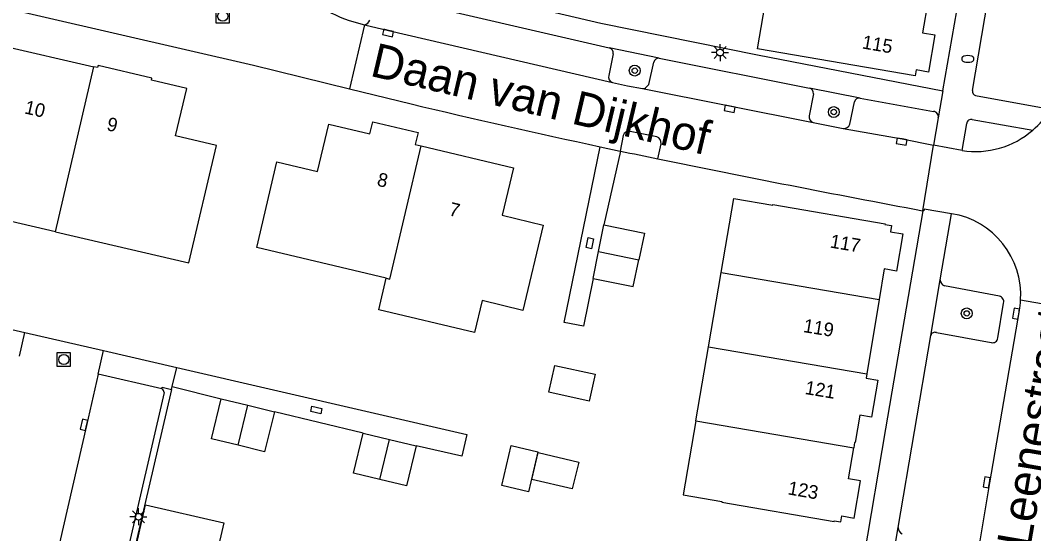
# Model space of a CAD drawing. Extents: x 131000 to 133013, y 393000 to 396501.
# Drawn here: x 132880 to 132954.6, y 394405.6 to 394443.4 of the extents above; entities that cross this region are included whole.
import ezdxf

# ---------------------------------------------------------------- set-up
doc = ezdxf.new("R2010")
doc.units = 0
for name, color, linetype in [('gg-afsc-hekwerk', 7, 'Continuous'), ('gg-anno-huisnummerreeks BGT', 7, 'Continuous'), ('gg-anno-openbare ruimte label', 7, 'Continuous'), ('gg-bbg-bijgebouw', 7, 'Continuous'), ('gg-bbg-hoofdgebouw', 7, 'Continuous'), ('gg-bbg-tussenscheiding', 7, 'Continuous'), ('gg-knt-verharding', 7, 'Continuous'), ('gg-knt-verharding nz', 7, 'Continuous'), ('gt-grn-weggrens', 7, 'Continuous'), ('gt-symb-boom', 7, 'Continuous'), ('gt-symb-brandkraan', 7, 'Continuous'), ('gt-symb-kolk', 7, 'Continuous'), ('gt-symb-kolk center center', 7, 'Continuous'), ('gt-symb-lichtmast', 7, 'Continuous'), ('gt-symb-rioolschacht', 7, 'Continuous')]:
    doc.layers.add(name, color=color, linetype=linetype)

# ---------------------------------------------------------------- blocks, each defined once
blk = doc.blocks.new('gt0-BOOM')
at = {"layer": 'gt-symb-boom'}
for radius in [0.4, 0.2]:
    blk.add_circle((0, 0), radius, dxfattribs=at)
blk = doc.blocks.new('gt0-LMAST')
at = {"layer": 'gt-symb-lichtmast'}
for p, q in [((-0.182, 0.173), (-0.447, 0.438)), ((-0.005, 0.246), (-0.005, 0.621)), ((0.172, 0.173), (0.437, 0.438)), ((-0.255, -0.004), (-0.63, -0.004)), ((-0.182, -0.181), (-0.447, -0.446)), ((-0.005, -0.254), (-0.005, -0.629)), ((0.437, -0.446), (0.172, -0.181)), ((0.245, -0.004), (0.62, -0.004))]:
    blk.add_line(p, q, dxfattribs=at)
blk.add_circle((-0.005, -0.004), 0.25, dxfattribs=at)
blk = doc.blocks.new('gt0-BR')
at = {"layer": 'gt-symb-brandkraan'}
for centre, radius, start, end in [((-0.244, 0), 0.206, 107.56694, 252.43307), ((0.599, -2.664), 3, 106.89205, 107.56694), ((0, -0.691), 0.938, 73.10799, 106.89205), ((-0.599, -2.664), 3, 72.43309, 73.10799), ((0.244, 0), 0.206, 287.56695, 72.43309), ((0.599, 2.664), 3, 252.43307, 253.10797), ((0, 0.691), 0.938, 253.10797, 286.89206), ((-0.599, 2.664), 3, 286.89206, 287.56695)]:
    blk.add_arc(centre, radius, start, end, dxfattribs=at)
blk = doc.blocks.new('gt0-KOLK')
at = {"layer": 'gt-symb-kolk'}
blk.add_lwpolyline([(0, 0), (0.375, 0), (0.375, 0.4), (-0.375, 0.4), (-0.375, 0), (0, 0)], dxfattribs=at)
blk = doc.blocks.new('gt0-RS')
at = {"layer": 'gt-symb-rioolschacht'}
blk.add_lwpolyline([(-0.5, -0.5), (0.5, -0.5), (0.5, 0.5), (-0.5, 0.5)], close=True, dxfattribs=at)
blk.add_circle((0, 0), 0.375, dxfattribs=at)
blk = doc.blocks.new('gt0-KOLKCC')
at = {"layer": 'gt-symb-kolk center center'}
blk.add_lwpolyline([(-0.375, 0.2), (0.375, 0.2), (0.375, -0.2), (-0.375, -0.2)], close=True, dxfattribs=at)

msp = doc.modelspace()

# ---------------------------------------------------------------- linework, layer by layer
at = {"layer": 'gg-afsc-hekwerk'}
for p, q in [((132924.202, 394433.758), (132922.989, 394428.338)), ((132874.958, 394421.66), (132880.345, 394420.416)), ((132880.345, 394420.416), (132886.138, 394419.078)), ((132886.138, 394419.078), (132891.522, 394417.834)), ((132891.144, 394416.212), (132891.197, 394416.427)), ((132891.197, 394416.427), (132894.807, 394415.539)), ((132905.244, 394413.005), (132898.716, 394414.576))]:
    msp.add_line(p, q, dxfattribs=at)
for points in [[(132905.536, 394447.209), (132922.752, 394443.163), (132934.302, 394440.841)], [(132922.189, 394424.394), (132921.473, 394420.866), (132920.052, 394421.154), (132922.722, 394434.08)], [(132891.522, 394417.834), (132912.881, 394412.901), (132912.512, 394411.298), (132909.16, 394412.06)]]:
    msp.add_lwpolyline(points, dxfattribs=at)
at = {"layer": 'gg-bbg-bijgebouw'}
for p, q in [((132922.589, 394426.366), (132922.989, 394428.338)), ((132922.189, 394424.394), (132922.589, 394426.366)), ((132894.807, 394415.539), (132896.762, 394415.058)), ((132896.762, 394415.058), (132898.716, 394414.576)), ((132904.533, 394410.06), (132905.244, 394413.005)), ((132905.244, 394413.005), (132907.202, 394412.533)), ((132907.202, 394412.533), (132909.16, 394412.06)), ((132906.491, 394409.588), (132904.533, 394410.06))]:
    msp.add_line(p, q, dxfattribs=at)
for points in [[(132922.989, 394428.338), (132925.965, 394427.724), (132925.559, 394425.754)], [(132922.189, 394424.394), (132925.152, 394423.783), (132925.559, 394425.754)], [(132918.939, 394416.021), (132919.378, 394417.987), (132922.354, 394417.336), (132921.912, 394415.357), (132918.939, 394416.021)], [(132896.036, 394412.111), (132894.079, 394412.585), (132894.807, 394415.539)], [(132898.716, 394414.576), (132897.992, 394411.637), (132896.036, 394412.111)], [(132909.16, 394412.06), (132908.449, 394409.115), (132906.491, 394409.588)], [(132916.155, 394412.087), (132918.131, 394411.622), (132917.434, 394408.673), (132915.461, 394409.139), (132916.155, 394412.087)], [(132917.686, 394409.593), (132918.149, 394411.572), (132921.131, 394410.875), (132920.637, 394408.903), (132917.686, 394409.593)]]:
    msp.add_lwpolyline(points, dxfattribs=at)
at = {"layer": 'gg-bbg-hoofdgebouw'}
for p, q in [((132930.695, 394419.362), (132931.628, 394424.816)), ((132943.253, 394422.826), (132942.35, 394417.367)), ((132929.762, 394413.908), (132930.695, 394419.362))]:
    msp.add_line(p, q, dxfattribs=at)
for points in [[(132946.868, 394444.886), (132946.455, 394442.464), (132947.362, 394442.309), (132946.895, 394439.574), (132945.989, 394439.728), (132945.913, 394439.285), (132934.296, 394441.276), (132935.255, 394446.866)], [(132882.605, 394427.825), (132872.785, 394430.105), (132874.782, 394438.748), (132877.815, 394438.047), (132878.621, 394441.535), (132885.416, 394439.967)], [(132882.605, 394427.825), (132892.425, 394425.545), (132894.454, 394434.169), (132891.434, 394434.884), (132892.257, 394438.363), (132889.656, 394438.978), (132889.693, 394439.135), (132885.728, 394440.061), (132885.691, 394439.903), (132885.416, 394439.967)], [(132906.958, 394424.404), (132897.411, 394426.673), (132898.901, 394432.956), (132901.9, 394432.252), (132902.716, 394435.729), (132905.742, 394435.035), (132905.962, 394435.915), (132909.301, 394435.124), (132909.092, 394434.242), (132909.527, 394434.139)], [(132909.527, 394434.139), (132916.339, 394432.523), (132915.501, 394429.037), (132918.521, 394428.311), (132917.013, 394422.035), (132914.026, 394422.759), (132913.461, 394420.404), (132906.408, 394422.067), (132906.958, 394424.404)], [(132931.628, 394424.816), (132932.562, 394430.27), (132935.421, 394429.78), (132935.43, 394429.83), (132943.691, 394428.412), (132943.683, 394428.363), (132944.167, 394428.275), (132944.085, 394427.822), (132945, 394427.657), (132944.535, 394424.928), (132943.627, 394425.085), (132943.253, 394422.826)], [(132942.35, 394417.367), (132942.296, 394417.038), (132943.15, 394416.897), (132942.7, 394414.177), (132941.832, 394414.321), (132941.5, 394412.318), (132941.451, 394412.326), (132941.384, 394411.919)], [(132929.762, 394413.908), (132928.828, 394408.454), (132931.67, 394407.972), (132931.661, 394407.92), (132939.944, 394406.502), (132939.952, 394406.551), (132940.44, 394406.465), (132940.514, 394406.912), (132941.424, 394406.75), (132941.895, 394409.488), (132941.006, 394409.635), (132941.384, 394411.919)], [(132888.521, 394404.918), (132888.575, 394404.906), (132889.226, 394407.737), (132894.985, 394406.396), (132894.443, 394404.068)]]:
    msp.add_lwpolyline(points, dxfattribs=at)
at = {"layer": 'gg-bbg-tussenscheiding'}
for p, q in [((132882.605, 394427.825), (132885.416, 394439.967)), ((132922.589, 394426.366), (132925.559, 394425.754)), ((132931.628, 394424.816), (132943.253, 394422.826)), ((132930.695, 394419.362), (132942.35, 394417.367)), ((132896.036, 394412.111), (132896.762, 394415.058)), ((132929.762, 394413.908), (132941.384, 394411.919)), ((132906.491, 394409.588), (132907.202, 394412.533))]:
    msp.add_line(p, q, dxfattribs=at)
msp.add_lwpolyline([(132906.958, 394424.404), (132907.209, 394424.344), (132909.527, 394434.139)], dxfattribs=at)
at = {"layer": 'gg-knt-verharding'}
for p, q in [((132947.959, 394438.202), (132953.683, 394471.324)), ((132906.566, 394445.245), (132923.385, 394441.345)), ((132950.146, 394438.214), (132951.267, 394444.884)), ((132904.217, 394443.368), (132905.349, 394443.06)), ((132923.678, 394440.918), (132923.342, 394439.325)), ((132927.049, 394440.593), (132923.385, 394441.345)), ((132934.302, 394440.841), (132947.959, 394438.202)), ((132927.049, 394440.593), (132938.118, 394438.392)), ((132904.253, 394438.342), (132908.788, 394437.23)), ((132938.422, 394437.976), (132938.115, 394436.351)), ((132941.856, 394437.653), (132938.118, 394438.392)), ((132947.959, 394438.202), (132947.614, 394436.217)), ((132950.361, 394437.839), (132955.879, 394436.832)), ((132941.09, 394435.74), (132941.44, 394437.387)), ((132941.856, 394437.653), (132947.25, 394436.675)), ((132947.614, 394436.217), (132947.267, 394434.191)), ((132938.399, 394435.858), (132940.615, 394435.426)), ((132949.368, 394433.794), (132949.708, 394435.782)), ((132950.12, 394436.089), (132954.569, 394435.293)), ((132924.41, 394434.895), (132924.176, 394433.764)), ((132926.881, 394434.814), (132924.929, 394435.21)), ((132922.722, 394434.08), (132924.176, 394433.764)), ((132926.962, 394433.19), (132927.202, 394434.295)), ((132924.176, 394433.764), (132924.202, 394433.758)), ((132946.464, 394429.371), (132943.73, 394413.31)), ((132947.759, 394424.283), (132948.598, 394429.152)), ((132947.063, 394420.194), (132947.759, 394424.283)), ((132952.123, 394423.083), (132948.06, 394423.847)), ((132952.003, 394420.012), (132952.421, 394422.572)), ((132879.941, 394418.664), (132880.345, 394420.416)), ((132944.658, 394406.049), (132947.063, 394420.194)), ((132947.485, 394420.401), (132951.498, 394419.671)), ((132885.737, 394417.341), (132886.138, 394419.078)), ((132890.428, 394416.259), (132885.737, 394417.341)), ((132891.144, 394416.212), (132888.521, 394404.918)), ((132890.593, 394415.996), (132886.182, 394396.917)), ((132943.73, 394413.31), (132938.445, 394382.394)), ((132943.94, 394401.898), (132944.658, 394406.049))]:
    msp.add_line(p, q, dxfattribs=at)
for points in [[(132851.426, 394450.637), (132897.18, 394440.076), (132904.253, 394438.342)], [(132925.827, 394438.358), (132925.976, 394438.367), (132926.061, 394438.409), (132926.284, 394438.664), (132926.671, 394440.293)], [(132923.611, 394438.809), (132924.735, 394438.566), (132925.827, 394438.358)], [(132890.428, 394416.259), (132890.457, 394416.386), (132891.144, 394416.212)]]:
    msp.add_lwpolyline(points, dxfattribs=at)
for centre, radius, start, end in [((132906.236, 394449.863), 6.802, 206.57804, 252.73218), ((132905.276, 394443.54), 0.486, 278.60011, 341.09835), ((132923.301, 394440.973), 0.381, 351.69198, 77.2225), ((132927.027, 394440.233), 0.361, 86.5073, 170.3673), ((132923.738, 394439.203), 0.414, 162.88032, 252.18735), ((132938.03, 394438.008), 0.394, 355.27603, 77.04034), ((132950.448, 394438.138), 0.311, 165.85038, 253.80379), ((133049.056, 395025.312), 604.579, 256.584572, 257.938447), ((132941.803, 394437.277), 0.38, 82.04115, 163.15042), ((132938.534, 394436.264), 0.428, 168.3112, 251.57827), ((132947.224, 394436.281), 0.395, 350.72785, 86.22469), ((132940.662, 394435.872), 0.448, 264.0122, 342.9214), ((132950.062, 394435.737), 0.357, 80.63076, 172.7522), ((132924.836, 394434.777), 0.442, 77.92932, 164.58085), ((132926.703, 394434.345), 0.501, 354.22447, 69.24888), ((133182.77, 395683.189), 1275.905, 258.307783, 258.434321), ((133165.441, 395599.297), 1190.243, 258.441888, 259.398515), ((132948.222, 394424.281), 0.463, 179.69583, 249.54401), ((132952.023, 394422.682), 0.413, 344.50168, 75.99725), ((132947.371, 394420.1), 0.322, 69.21987, 163.03801), ((132951.606, 394420.056), 0.4, 254.34843, 353.70975), ((132890.252, 394415.966), 0.342, 5.10376, 59.10262), ((132945.141, 394406.049), 0.483, 179.98502, 247.57241)]:
    msp.add_arc(centre, radius, start, end, dxfattribs=at)
at = {"layer": 'gg-knt-verharding nz'}
for p, q in [((132925.827, 394438.358), (132938.399, 394435.858)), ((132949.368, 394433.794), (132947.267, 394434.191))]:
    msp.add_line(p, q, dxfattribs=at)
for points in [[(132905.349, 394443.06), (132907.132, 394442.639), (132923.611, 394438.809)], [(132940.615, 394435.426), (132944.956, 394434.653), (132947.267, 394434.191)], [(132948.598, 394429.152), (132946.571, 394429.487), (132946.549, 394429.355), (132946.464, 394429.371)], [(132953.581, 394422.022), (132951.378, 394409.342), (132948.726, 394393.46), (132948.157, 394390.182)], [(132885.737, 394417.341), (132884.879, 394413.567), (132881.507, 394398.928), (132881.274, 394397.861)]]:
    msp.add_lwpolyline(points, dxfattribs=at)
for centre, radius, start, end in [((132950.33, 394440.228), 6.506, 310.66002, 328.53099), ((132950.33, 394440.228), 6.506, 261.49623, 310.65919), ((132947.608, 394423.154), 6.079, 356.47359, 80.63078), ((132947.556, 394423.162), 6.132, 349.28487, 356.42789)]:
    msp.add_arc(centre, radius, start, end, dxfattribs=at)
at = {"layer": 'gt-grn-weggrens'}
for p, q in [((132905.349, 394443.06), (132904.253, 394438.342)), ((132946.464, 394429.371), (132947.267, 394434.191)), ((132958.614, 394421.91), (132953.676, 394422.78)), ((132891.197, 394416.427), (132891.522, 394417.834))]:
    msp.add_line(p, q, dxfattribs=at)

# ---------------------------------------------------------------- block references
at = {"layer": 'gt-symb-boom'}
for p in [(132925.257, 394439.677), (132939.917, 394436.632), (132949.71, 394421.814)]:
    msp.add_blockref('gt0-BOOM', p, dxfattribs=at)
at = {"layer": 'gt-symb-brandkraan'}
msp.add_blockref('gt0-BR', (132949.792, 394440.538), dxfattribs=at)
at = {"layer": 'gt-symb-kolk'}
for p, rotation in [((132907.132, 394442.639), 166.72713308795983), ((132932.296, 394437.075), 168.77553158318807), ((132944.956, 394434.653), 169.90086311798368), ((132953.536, 394421.758), 79.99903240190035), ((132884.879, 394413.567), 77.02655256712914), ((132951.378, 394409.342), 79.99903240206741)]:
    msp.add_blockref('gt0-KOLK', p, dxfattribs=dict(at, rotation=rotation))
at = {"layer": 'gt-symb-kolk center center'}
for p, rotation in [((132921.949, 394426.983), 77.69614133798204), ((132901.806, 394414.709), -12.716992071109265)]:
    msp.add_blockref('gt0-KOLKCC', p, dxfattribs=dict(at, rotation=rotation))
at = {"layer": 'gt-symb-lichtmast'}
for p in [(132931.545, 394441.01), (132888.71, 394406.852)]:
    msp.add_blockref('gt0-LMAST', p, dxfattribs=at)
at = {"layer": 'gt-symb-rioolschacht'}
for p in [(132894.91, 394443.689), (132883.203, 394418.421)]:
    msp.add_blockref('gt0-RS', p, dxfattribs=at)

# ---------------------------------------------------------------- texts
at = {"layer": 'gg-anno-huisnummerreeks BGT'}
for s, rotation, p in [('115', 350.3, (132941.953, 394441.318)), ('10', 347, (132880.25, 394436.541)), ('9', 346.9, (132886.309, 394435.304)), ('8', 346.7, (132906.216, 394431.229)), ('7', 346.7, (132911.517, 394429.042)), ('117', 350.3, (132939.591, 394426.667)), ('119', 350.6, (132937.624, 394420.446)), ('121', 350.6, (132937.747, 394415.887)), ('123', 350.2, (132936.484, 394408.502))]:
    msp.add_text(s, height=1, rotation=rotation, dxfattribs=at).set_placement(p)
at = {"layer": 'gg-anno-openbare ruimte label'}
for s, rotation, p in [('Daan van Dijkhof', 346.7, (132905.682, 394439.311)), ('Bernard Leenestraat', 80.3, (132952.235, 394391.863))]:
    msp.add_text(s, height=2.5, rotation=rotation, dxfattribs=at).set_placement(p)

doc.saveas('drawing.dxf')
